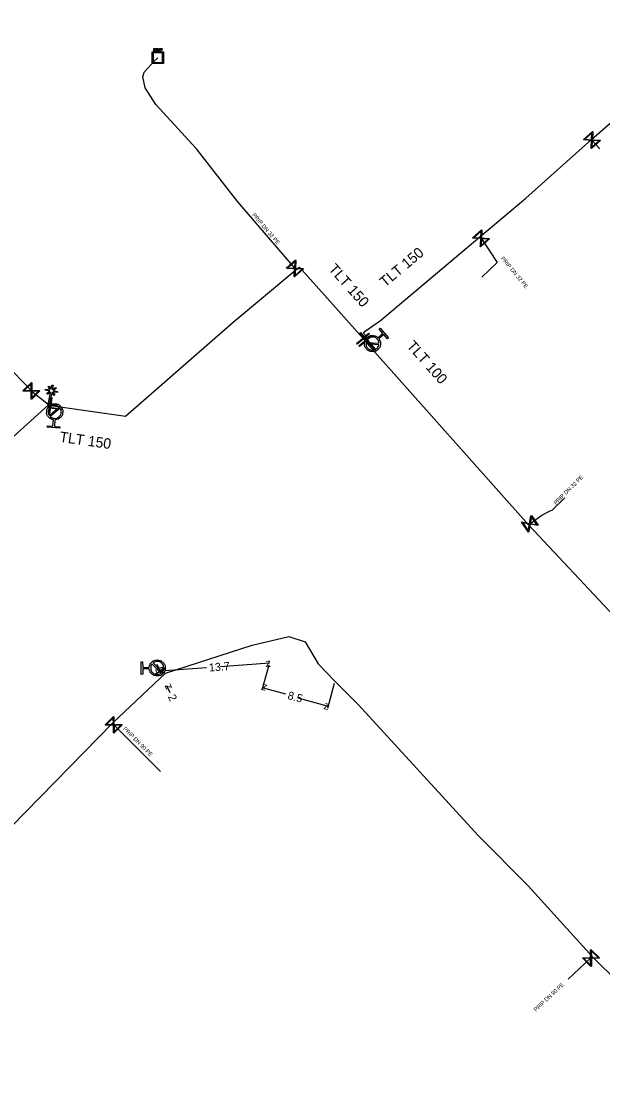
# Model space of a CAD drawing. Extents: x -643842 to -636370, y -1119190 to -1110210.
# Drawn here: x -641636.9 to -641564.3, y -1114127.3 to -1113993.3 of the extents above; entities that cross this region are included whole.
import ezdxf

# ---------------------------------------------------------------- set-up
doc = ezdxf.new("R2010")
doc.units = 0
for name, color, linetype in [('2', 7, 'Continuous'), ('22', 7, 'Continuous'), ('Default', 7, 'Continuous'), ('Level 10', 7, 'Continuous'), ('Level 16', 7, 'Continuous'), ('Level 18', 7, 'Continuous'), ('Level 20', 7, 'Continuous'), ('Level 21', 7, 'Continuous'), ('Level 23', 7, 'Continuous'), ('Level 33', 7, 'Continuous')]:
    doc.layers.add(name, color=color, linetype=linetype)

msp = doc.modelspace()

# ---------------------------------------------------------------- linework, layer by layer
at = {"layer": '2'}
msp.add_lwpolyline([(-641633.19, -1114039.28), (-641633.08, -1114038.75), (-641632.93, -1114038.78), (-641633.04, -1114039.31), (-641632.65, -1114039.05), (-641632.56, -1114039.18), (-641632.95, -1114039.44), (-641632.38, -1114039.55), (-641632.41, -1114039.7), (-641632.99, -1114039.59), (-641632.72, -1114039.98), (-641632.85, -1114040.07), (-641633.11, -1114039.68), (-641633.42, -1114041.24), (-641633.57, -1114041.21), (-641633.26, -1114039.65), (-641633.66, -1114039.91), (-641633.74, -1114039.78), (-641633.35, -1114039.52), (-641633.92, -1114039.4), (-641633.89, -1114039.25), (-641633.33, -1114039.36), (-641633.58, -1114038.98), (-641633.45, -1114038.89), (-641633.19, -1114039.28)], dxfattribs=at)
at = {"layer": 'Default'}
for points in [[(-641620.23, -1113996.69), (-641620.19, -1113996.69), (-641620.17, -1113996.7), (-641620.15, -1113996.7), (-641620.13, -1113996.72), (-641620.11, -1113996.73), (-641620.1, -1113996.75), (-641620.09, -1113996.77), (-641620.09, -1113996.8), (-641620.09, -1113996.85), (-641620.12, -1113996.88), (-641620.15, -1113996.91), (-641620.22, -1113996.91)], [(-641620.22, -1113996.87), (-641620.18, -1113996.87), (-641620.16, -1113996.85), (-641620.14, -1113996.83), (-641620.14, -1113996.8), (-641620.14, -1113996.78), (-641620.15, -1113996.76), (-641620.16, -1113996.75), (-641620.18, -1113996.74), (-641620.19, -1113996.74), (-641620.23, -1113996.74)], [(-641619.84, -1113996.98), (-641619.86, -1113996.95), (-641619.87, -1113996.93), (-641619.88, -1113996.91), (-641619.89, -1113996.91), (-641619.9, -1113996.9), (-641619.92, -1113996.9), (-641619.92, -1113996.89), (-641619.94, -1113996.89)], [(-641619.9, -1113996.85), (-641619.86, -1113996.85), (-641619.84, -1113996.85), (-641619.83, -1113996.84), (-641619.82, -1113996.83), (-641619.81, -1113996.81), (-641619.81, -1113996.79), (-641619.81, -1113996.77), (-641619.83, -1113996.75), (-641619.84, -1113996.74), (-641619.88, -1113996.74)], [(-641619.89, -1113996.69), (-641619.84, -1113996.69), (-641619.81, -1113996.7), (-641619.79, -1113996.71), (-641619.77, -1113996.74), (-641619.76, -1113996.76), (-641619.76, -1113996.79), (-641619.76, -1113996.83), (-641619.78, -1113996.86), (-641619.81, -1113996.88), (-641619.86, -1113996.89), (-641619.84, -1113996.9), (-641619.83, -1113996.91), (-641619.81, -1113996.93), (-641619.79, -1113996.96)], [(-641619.43, -1113996.7), (-641619.39, -1113996.7), (-641619.37, -1113996.7), (-641619.35, -1113996.7), (-641619.33, -1113996.72), (-641619.31, -1113996.73), (-641619.3, -1113996.75), (-641619.29, -1113996.77), (-641619.29, -1113996.8), (-641619.29, -1113996.85), (-641619.32, -1113996.88), (-641619.35, -1113996.91), (-641619.42, -1113996.91)], [(-641619.42, -1113996.87), (-641619.38, -1113996.87), (-641619.36, -1113996.85), (-641619.34, -1113996.83), (-641619.34, -1113996.8), (-641619.34, -1113996.78), (-641619.35, -1113996.76), (-641619.36, -1113996.75), (-641619.38, -1113996.74), (-641619.39, -1113996.74), (-641619.42, -1113996.74)], [(-641592.21, -1114032.98), (-641592, -1114033.27), (-641592.02, -1114033.63), (-641592.05, -1114034.05), (-641592.36, -1114034.32), (-641592.67, -1114034.6), (-641593.08, -1114034.57), (-641593.5, -1114034.54), (-641593.77, -1114034.23), (-641594.04, -1114033.92), (-641594.02, -1114033.51), (-641593.99, -1114033.09), (-641593.68, -1114032.82), (-641593.37, -1114032.55), (-641592.96, -1114032.57), (-641592.59, -1114032.59), (-641592.33, -1114032.84)], [(-641592.21, -1114033.53), (-641592.22, -1114033.25), (-641592.41, -1114033.03), (-641592.63, -1114032.78), (-641592.97, -1114032.76), (-641593.3, -1114032.73), (-641593.56, -1114032.96), (-641593.78, -1114033.15), (-641593.82, -1114033.43)], [(-641593.83, -1114033.61), (-641593.82, -1114033.89), (-641593.63, -1114034.1), (-641593.41, -1114034.36), (-641593.07, -1114034.38), (-641592.74, -1114034.4), (-641592.48, -1114034.18), (-641592.27, -1114033.99), (-641592.22, -1114033.71)], [(-641632.91, -1114043.08), (-641633.26, -1114043.02), (-641633.5, -1114042.74), (-641633.77, -1114042.43), (-641633.74, -1114042.01), (-641633.71, -1114041.6), (-641633.39, -1114041.33), (-641633.08, -1114041.06), (-641632.66, -1114041.09), (-641632.25, -1114041.12), (-641631.98, -1114041.44), (-641631.71, -1114041.75), (-641631.74, -1114042.16), (-641631.77, -1114042.58), (-641632.09, -1114042.85), (-641632.36, -1114043.09), (-641632.72, -1114043.09)], [(-641632.19, -1114041.49), (-641632.39, -1114041.3), (-641632.68, -1114041.28), (-641633.01, -1114041.26), (-641633.27, -1114041.48), (-641633.52, -1114041.69), (-641633.55, -1114042.03), (-641633.57, -1114042.32), (-641633.41, -1114042.55)], [(-641633.29, -1114042.69), (-641633.09, -1114042.88), (-641632.8, -1114042.9), (-641632.46, -1114042.93), (-641632.21, -1114042.71), (-641631.95, -1114042.49), (-641631.93, -1114042.15), (-641631.91, -1114041.86), (-641632.07, -1114041.63)], [(-641620.92, -1114074.02), (-641620.9, -1114073.66), (-641620.64, -1114073.4), (-641620.35, -1114073.11), (-641619.93, -1114073.11), (-641619.52, -1114073.1), (-641619.22, -1114073.4), (-641618.93, -1114073.69), (-641618.93, -1114074.1), (-641618.92, -1114074.51), (-641619.21, -1114074.81), (-641619.5, -1114075.1), (-641619.92, -1114075.11), (-641620.33, -1114075.11), (-641620.63, -1114074.82), (-641620.89, -1114074.57), (-641620.92, -1114074.21)], [(-641619.29, -1114074.61), (-641619.11, -1114074.39), (-641619.12, -1114074.1), (-641619.12, -1114073.77), (-641619.36, -1114073.53), (-641619.6, -1114073.29), (-641619.94, -1114073.3), (-641620.22, -1114073.3), (-641620.44, -1114073.48)], [(-641620.57, -1114073.61), (-641620.74, -1114073.82), (-641620.74, -1114074.12), (-641620.74, -1114074.45), (-641620.5, -1114074.69), (-641620.26, -1114074.93), (-641619.92, -1114074.92), (-641619.63, -1114074.92), (-641619.41, -1114074.74)]]:
    msp.add_open_spline(points, degree=3, dxfattribs=at)
at = {"layer": 'Level 10'}
for points in [[(-641612.02, -1114073.94), (-641605.9, -1114073.47)], [(-641619.98, -1114073.61), (-641619.56, -1114074.52)], [(-641613.76, -1114074.07), (-641619.56, -1114074.52)], [(-641605.98, -1114073.76), (-641606.84, -1114076.88)], [(-641597.79, -1114076.03), (-641598.65, -1114079.15)], [(-641618.3, -1114077.21), (-641618.71, -1114076.33)], [(-641603.85, -1114077.4), (-641606.76, -1114076.59)], [(-641602.33, -1114077.82), (-641598.57, -1114078.86)]]:
    msp.add_lwpolyline(points, dxfattribs=at)
at = {"layer": 'Level 16'}
for points in [[(-641564.52, -1114008.19), (-641565.64, -1114009.19), (-641565.68, -1114009.14), (-641565.67, -1114009.01), (-641565.63, -1114008.17), (-641566.6, -1114008.12), (-641566.64, -1114008.07), (-641565.52, -1114007.07), (-641565.48, -1114007.12), (-641565.53, -1114008.09), (-641564.69, -1114008.14), (-641564.56, -1114008.14), (-641564.52, -1114008.19)], [(-641566.46, -1114008.04), (-641565.62, -1114008.09), (-641565.58, -1114007.25), (-641566.46, -1114008.04)], [(-641564.7, -1114008.22), (-641565.54, -1114008.18), (-641565.58, -1114009.01), (-641564.7, -1114008.22)], [(-641578.38, -1114020.47), (-641579.5, -1114021.47), (-641579.54, -1114021.42), (-641579.53, -1114021.29), (-641579.49, -1114020.45), (-641580.46, -1114020.4), (-641580.5, -1114020.35), (-641579.38, -1114019.35), (-641579.34, -1114019.4), (-641579.39, -1114020.37), (-641578.55, -1114020.42), (-641578.42, -1114020.42), (-641578.38, -1114020.47)], [(-641580.32, -1114020.32), (-641579.48, -1114020.37), (-641579.44, -1114019.53), (-641580.32, -1114020.32)], [(-641578.56, -1114020.5), (-641579.4, -1114020.46), (-641579.44, -1114021.29), (-641578.56, -1114020.5)], [(-641601.64, -1114024.24), (-641602.76, -1114025.24), (-641602.8, -1114025.19), (-641602.79, -1114025.06), (-641602.75, -1114024.22), (-641603.72, -1114024.17), (-641603.76, -1114024.12), (-641602.64, -1114023.12), (-641602.6, -1114023.17), (-641602.65, -1114024.14), (-641601.81, -1114024.19), (-641601.68, -1114024.19), (-641601.64, -1114024.24)], [(-641603.58, -1114024.09), (-641602.74, -1114024.14), (-641602.7, -1114023.3), (-641603.58, -1114024.09)], [(-641601.82, -1114024.27), (-641602.66, -1114024.23), (-641602.7, -1114025.06), (-641601.82, -1114024.27)], [(-641593.4, -1114032.35), (-641594.92, -1114033.65), (-641595, -1114033.55), (-641593.48, -1114032.25), (-641593.4, -1114032.35)], [(-641593.11, -1114032.64), (-641594.64, -1114033.93), (-641594.72, -1114033.84), (-641593.2, -1114032.54), (-641593.11, -1114032.64)], [(-641594.51, -1114032.17), (-641593.21, -1114033.69), (-641593.31, -1114033.77), (-641594.61, -1114032.25), (-641594.51, -1114032.17)], [(-641593.65, -1114033.12), (-641592.68, -1114034.26), (-641592.75, -1114034.32), (-641593.72, -1114033.18), (-641593.65, -1114033.12)], [(-641634.59, -1114039.48), (-641635.65, -1114040.54), (-641635.7, -1114040.49), (-641635.69, -1114040.37), (-641635.69, -1114039.53), (-641636.66, -1114039.53), (-641636.71, -1114039.48), (-641635.65, -1114038.42), (-641635.6, -1114038.47), (-641635.61, -1114039.44), (-641634.77, -1114039.44), (-641634.64, -1114039.43), (-641634.59, -1114039.48)], [(-641636.54, -1114039.44), (-641635.69, -1114039.44), (-641635.69, -1114038.6), (-641636.54, -1114039.44)], [(-641634.77, -1114039.53), (-641635.61, -1114039.53), (-641635.6, -1114040.36), (-641634.77, -1114039.53)], [(-641633.1, -1114040.33), (-641633.38, -1114042.31), (-641633.5, -1114042.29), (-641633.22, -1114040.31), (-641633.1, -1114040.33)], [(-641633.43, -1114041.53), (-641631.94, -1114041.72), (-641631.95, -1114041.81), (-641633.44, -1114041.62), (-641633.43, -1114041.53)], [(-641573.53, -1114057.13), (-641574.38, -1114055.9), (-641574.33, -1114055.86), (-641574.2, -1114055.89), (-641573.38, -1114056.04), (-641573.2, -1114055.08), (-641573.15, -1114055.05), (-641572.3, -1114056.28), (-641572.35, -1114056.32), (-641573.31, -1114056.14), (-641573.46, -1114056.97), (-641573.48, -1114057.1), (-641573.53, -1114057.13)], [(-641573.54, -1114056.95), (-641573.39, -1114056.13), (-641574.22, -1114055.97), (-641573.54, -1114056.95)], [(-641573.14, -1114055.23), (-641573.29, -1114056.05), (-641572.46, -1114056.21), (-641573.14, -1114055.23)], [(-641618.88, -1114074.18), (-641620.17, -1114074.94), (-641620.22, -1114074.86), (-641618.93, -1114074.09), (-641618.88, -1114074.18)], [(-641624.31, -1114081.2), (-641625.36, -1114082.27), (-641625.41, -1114082.22), (-641625.41, -1114082.1), (-641625.41, -1114081.26), (-641626.38, -1114081.26), (-641626.43, -1114081.22), (-641625.38, -1114080.15), (-641625.33, -1114080.2), (-641625.33, -1114081.17), (-641624.49, -1114081.16), (-641624.36, -1114081.16), (-641624.31, -1114081.2)], [(-641626.26, -1114081.17), (-641625.41, -1114081.17), (-641625.42, -1114080.33), (-641626.26, -1114081.17)], [(-641624.49, -1114081.25), (-641625.32, -1114081.26), (-641625.32, -1114082.09), (-641624.49, -1114081.25)], [(-641565.7, -1114109.29), (-641564.64, -1114110.35), (-641564.69, -1114110.39), (-641564.81, -1114110.39), (-641565.65, -1114110.39), (-641565.65, -1114111.36), (-641565.7, -1114111.41), (-641566.76, -1114110.35), (-641566.71, -1114110.31), (-641565.74, -1114110.31), (-641565.75, -1114109.47), (-641565.75, -1114109.34), (-641565.7, -1114109.29)], [(-641565.66, -1114109.47), (-641565.65, -1114110.31), (-641564.82, -1114110.3), (-641565.66, -1114109.47)], [(-641565.74, -1114111.24), (-641565.74, -1114110.39), (-641566.58, -1114110.4), (-641565.74, -1114111.24)]]:
    msp.add_lwpolyline(points, dxfattribs=at)
at = {"layer": 'Level 18'}
for points in [[(-641619.14, -1113997.12), (-641619.14, -1113998.57), (-641620.56, -1113998.57), (-641620.56, -1113997.12), (-641619.14, -1113997.12)], [(-641620.36, -1113997.05), (-641620.36, -1113996.69), (-641620.23, -1113996.69)], [(-641620.22, -1113996.91), (-641620.32, -1113996.91), (-641620.32, -1113997.05), (-641620.36, -1113997.05)], [(-641620.23, -1113996.74), (-641620.32, -1113996.74), (-641620.32, -1113996.87)], [(-641620.32, -1113996.87), (-641620.22, -1113996.87)], [(-641620.04, -1113997.05), (-641620.04, -1113996.69), (-641619.89, -1113996.69)], [(-641619.94, -1113996.89), (-641620, -1113996.89), (-641620, -1113997.05), (-641620.04, -1113997.05)], [(-641619.88, -1113996.74), (-641620, -1113996.74), (-641620, -1113996.85)], [(-641620, -1113996.85), (-641619.9, -1113996.85)], [(-641619.79, -1113996.96), (-641619.73, -1113997.05), (-641619.79, -1113997.05), (-641619.84, -1113996.98)], [(-641619.68, -1113997.06), (-641619.68, -1113996.7), (-641619.63, -1113996.7), (-641619.63, -1113997.06), (-641619.68, -1113997.06)], [(-641619.56, -1113997.06), (-641619.56, -1113996.7), (-641619.43, -1113996.7)], [(-641619.42, -1113996.91), (-641619.52, -1113996.91), (-641619.52, -1113997.06), (-641619.56, -1113997.06)], [(-641619.42, -1113996.74), (-641619.52, -1113996.74), (-641619.52, -1113996.87)], [(-641619.52, -1113996.87), (-641619.42, -1113996.87)], [(-641620.44, -1113997.24), (-641620.44, -1113998.45), (-641619.26, -1113998.45), (-641619.26, -1113997.24), (-641620.44, -1113997.24)]]:
    msp.add_lwpolyline(points, dxfattribs=at)
at = {"layer": 'Level 21'}
for points in [[(-641594.06, -1114033.1), (-641593.91, -1114032.97), (-641593.76, -1114032.69), (-641594.15, -1114032.27), (-641593.92, -1114032.03), (-641592.03, -1114030.67), (-641579.59, -1114020.23), (-641573.84, -1114015.41), (-641565.65, -1114008.05), (-641559.01, -1114002.27), (-641551.35, -1113995.33), (-641548.75, -1113993.14), (-641545.62, -1113990.5), (-641544.95, -1113989.91), (-641544.93, -1113989.9), (-641540.01, -1113985.56), (-641529.12, -1113976.05), (-641529.02, -1113975.97), (-641521.09, -1113969.12), (-641511.81, -1113961.13)], [(-641633.5, -1114041.22), (-641633.3, -1114041.31), (-641632.64, -1114041.37), (-641623.9, -1114042.64), (-641610.42, -1114030.91), (-641602.58, -1114024.35), (-641602.24, -1114024.04), (-641602.15, -1114024.03), (-641594.2, -1114032.95), (-641594.06, -1114033.1)], [(-641594.06, -1114033.1), (-641593.93, -1114033.25), (-641593.37, -1114033.89), (-641573.5, -1114056.21), (-641562.79, -1114067.64), (-641552.74, -1114078.38), (-641540.9, -1114091.02), (-641534.73, -1114097.48), (-641531.79, -1114100.56), (-641528.39, -1114103.7), (-641522.87, -1114109.25)], [(-641673.31, -1114087.32), (-641669.76, -1114083.67), (-641656.75, -1114070.19), (-641650.15, -1114064.06), (-641647.3, -1114053.66), (-641633.5, -1114041.22)], [(-641652.93, -1114108.99), (-641652.77, -1114108.82), (-641625.47, -1114080.95), (-641618.88, -1114074.77), (-641608.05, -1114071.25), (-641603.46, -1114070.17), (-641601.42, -1114070.82), (-641599.82, -1114073.57), (-641597.71, -1114075.74), (-641594.77, -1114078.73), (-641579.79, -1114095.03), (-641573.56, -1114101.33), (-641565.49, -1114110.19), (-641555.81, -1114119.77), (-641547.89, -1114127.29)]]:
    msp.add_lwpolyline(points, dxfattribs=at)
at = {"layer": 'Level 23'}
for points in [[(-641633.5, -1114041.22), (-641635.51, -1114039.62), (-641635.65, -1114039.48), (-641637.88, -1114037.13), (-641638.8, -1114036.17), (-641645.62, -1114029.9), (-641664.9, -1114011.99), (-641679.04, -1113999), (-641692.78, -1113986.29), (-641700.78, -1113978.62), (-641701.78, -1113977.14), (-641706.56, -1113970.71), (-641702.2, -1113965.83), (-641699.65, -1113963.13), (-641693.46, -1113956.88), (-641687.77, -1113950.94), (-641687.62, -1113950.76), (-641689.16, -1113949.34), (-641689.3, -1113949.02), (-641698.39, -1113915.89)], [(-641602.58, -1114024.35), (-641602.7, -1114024.18), (-641609.83, -1114015.84), (-641615.03, -1114009.21), (-641620.12, -1114003.69), (-641621.43, -1114001.62), (-641621.74, -1114000.24), (-641621.54, -1113999.66), (-641620.67, -1113998.69), (-641620.34, -1113998.31), (-641619.85, -1113997.84)], [(-641565.65, -1114008.05), (-641565.58, -1114008.13), (-641564.61, -1114009.23)], [(-641579.59, -1114020.23), (-641579.44, -1114020.41), (-641577.42, -1114023.45), (-641579.36, -1114025.25)], [(-641593.02, -1114033.57), (-641593.2, -1114033.72), (-641593.37, -1114033.89)], [(-641573.5, -1114056.21), (-641573.34, -1114056.09), (-641571.86, -1114054.99), (-641570.7, -1114054.44), (-641570.55, -1114054.39), (-641568.97, -1114052.83)], [(-641619.93, -1114074.11), (-641619.55, -1114074.52), (-641618.88, -1114074.77)], [(-641625.47, -1114080.95), (-641625.37, -1114081.21), (-641619.52, -1114087.06)], [(-641565.49, -1114110.19), (-641565.7, -1114110.35), (-641568.54, -1114113)]]:
    msp.add_lwpolyline(points, dxfattribs=at)
at = {"layer": 'Level 33'}
for points in [[(-641592.33, -1114032.84), (-641591.72, -1114032.3), (-641592.17, -1114031.78), (-641592.04, -1114031.66), (-641591, -1114032.83), (-641591.14, -1114032.96), (-641591.6, -1114032.44), (-641592.21, -1114032.98)], [(-641592.22, -1114033.71), (-641593.83, -1114033.61)], [(-641593.82, -1114033.43), (-641592.21, -1114033.53)], [(-641633.41, -1114042.55), (-641632.19, -1114041.49)], [(-641632.07, -1114041.63), (-641633.29, -1114042.69)], [(-641632.72, -1114043.09), (-641632.78, -1114043.91), (-641632.1, -1114043.96), (-641632.11, -1114044.14), (-641633.67, -1114044.03), (-641633.65, -1114043.84), (-641632.97, -1114043.89), (-641632.91, -1114043.08)], [(-641620.92, -1114074.21), (-641621.74, -1114074.21), (-641621.74, -1114074.9), (-641621.92, -1114074.91), (-641621.93, -1114073.34), (-641621.75, -1114073.34), (-641621.74, -1114074.03), (-641620.92, -1114074.02)], [(-641620.44, -1114073.48), (-641619.29, -1114074.61)], [(-641619.41, -1114074.74), (-641620.57, -1114073.61)]]:
    msp.add_lwpolyline(points, dxfattribs=at)

# ---------------------------------------------------------------- texts
at = {"layer": '22'}
for s, rotation, p in [('PRIP DN 32 PE', 310.5277, (-641608.09, -1114017.53)), ('PRIP DN 32 PE', 309.624, (-641577, -1114022.95)), ('PRIP DN 32 PE', 44.7255, (-641570.09, -1114053.76)), ('PRIP DN 90 PE', 315.0343, (-641624.24, -1114081.76)), ('PRIP DN 90 PE', 43.0015, (-641572.58, -1114117.08))]:
    msp.add_text(s, height=0.5, rotation=rotation, dxfattribs=at).set_placement(p)
at = {"layer": 'Level 10'}
for s, rotation, p in [('13.7', 4.3791, (-641613.42, -1114074.55)), ('z', 4.3791, (-641606.36, -1114074.01)), ('z', 295.1173, (-641620.22, -1114074.28)), ('z', 184.3792, (-641619.1, -1114073.98)), ('z', 115.1172, (-641618.05, -1114076.57)), ('z', 164.5204, (-641606.15, -1114076.24)), ('2', 295.1173, (-641618.62, -1114077.69)), ('8.5', 344.5204, (-641603.7, -1114077.96)), ('z', 344.5204, (-641599.19, -1114079.21))]:
    msp.add_text(s, height=1, rotation=rotation, dxfattribs=at).set_placement(p)
at = {"layer": 'Level 20'}
for s, rotation, p in [('TLT 150', 40.0043, (-641591.44, -1114026.58)), ('TLT 150', 311.7092, (-641598.6, -1114024.3)), ('TLT 100', 311.6765, (-641588.81, -1114033.91)), ('TLT 150', 351.7323, (-641632.2, -1114045.83))]:
    msp.add_text(s, height=1.3, rotation=rotation, dxfattribs=at).set_placement(p)

doc.saveas('drawing.dxf')
